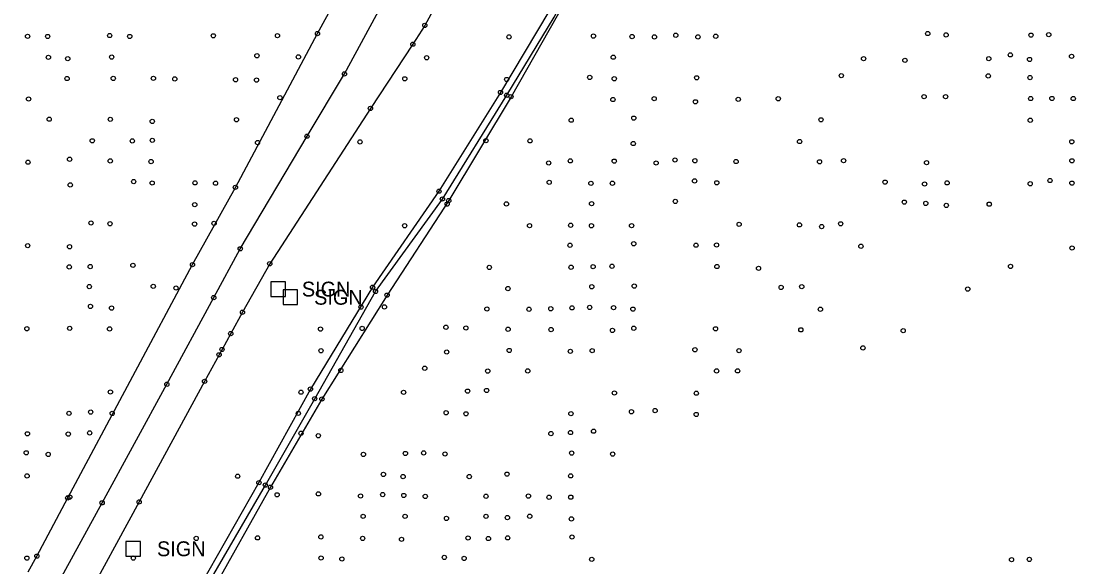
# Model space of a CAD drawing. Extents: x 20503438 to 20508873, y 7964251 to 7984667.
# Drawn here: x 20506960 to 20507461, y 7969992 to 7970249 of the extents above; entities that cross this region are included whole.
import ezdxf

# ---------------------------------------------------------------- set-up
doc = ezdxf.new("R2010")
doc.units = 0
for name, color, linetype in [('SurBreakLine', 7, 'Continuous'), ('SurConcreteSlab', 7, 'Continuous'), ('SurDrainageArrowDown', 7, 'Continuous'), ('SurEdgeRoadPaved', 7, 'Continuous'), ('SurRoadPoints', 7, 'Continuous'), ('SurSurveyPoints', 7, 'Continuous')]:
    doc.layers.add(name, color=color, linetype=linetype)

msp = doc.modelspace()

# ---------------------------------------------------------------- linework, layer by layer
at = {"layer": 'SurBreakLine'}
for points in [[(20507488.26, 7970450.06), (20507444.02, 7970448.57), (20507400.21, 7970446.44), (20507368.44, 7970442.45), (20507349.53, 7970439.62), (20507335.24, 7970439.4), (20507329.38, 7970432.16), (20507327.86, 7970430.24), (20507316.74, 7970422.5), (20507304.49, 7970412.37), (20507287.92, 7970394.47), (20507278.69, 7970380.44), (20507260.91, 7970346.03), (20507240.11, 7970302.7), (20507212.76, 7970251.68), (20507191.05, 7970213.62), (20507161.69, 7970164.67), (20507132.65, 7970120.14), (20507101.92, 7970071.2), (20507077.67, 7970029.62), (20507050.22, 7969980.63)], [(20507208.86, 7970253.68), (20507186.07, 7970215.61), (20507157.09, 7970169.11), (20507125.81, 7970123.84), (20507096.51, 7970075.87), (20507072.22, 7970031.81), (20507044.65, 7969983.45)]]:
    msp.add_lwpolyline(points, dxfattribs=at)
at = {"layer": 'SurConcreteSlab'}
for points in [[(20506782.03, 7969476.8), (20506791.56, 7969518.77), (20506801.71, 7969559.92), (20506813.33, 7969602.11), (20506824.94, 7969641.33), (20506838.85, 7969683.67), (20506855.36, 7969727.47), (20506871.04, 7969767.26), (20506887.39, 7969806.48), (20506907.03, 7969849.3), (20506926.87, 7969889.92), (20506946.4, 7969927.42), (20506964.13, 7969959.84), (20506998.31, 7970022.29), (20507028.85, 7970078.15), (20507050.93, 7970118.98), (20507063.43, 7970141.95), (20507094.89, 7970195.02), (20507112.55, 7970224.35), (20507146.84, 7970287.64), (20507180.2, 7970349.4), (20507227.5, 7970437.73), (20507263.67, 7970507.83), (20507275.78, 7970531.85)], [(20507167.91, 7970279.24), (20507150.42, 7970247.21), (20507144.78, 7970238.36), (20507124.78, 7970208.09), (20507077.33, 7970134.93), (20507064.48, 7970112.08), (20507058.94, 7970102.04), (20507054.83, 7970094.53), (20507053.46, 7970092.03), (20507046.61, 7970079.52), (20507015.79, 7970022.74), (20506988.66, 7969972.82)]]:
    msp.add_lwpolyline(points, dxfattribs=at)
at = {"layer": 'SurDrainageArrowDown'}
msp.add_lwpolyline([(20507047.05, 7969981.99), (20507075.27, 7970030.65), (20507098.51, 7970071.36), (20507127.18, 7970121.87), (20507158.7, 7970165.42), (20507189.03, 7970214.31), (20507211.44, 7970251.13), (20507238.16, 7970303.8), (20507259.61, 7970345.86), (20507278.32, 7970383.23), (20507287.01, 7970395.32), (20507302.02, 7970413.25), (20507315.23, 7970424.76), (20507325.13, 7970434.11)], dxfattribs=at)
at = {"layer": 'SurEdgeRoadPaved'}
msp.add_lwpolyline([(20506963.47, 7969989.72), (20506967.57, 7969997.18), (20506982.13, 7970024.6), (20507040.92, 7970134.51), (20507061.15, 7970170.92), (20507099.82, 7970243.36), (20507124.75, 7970289.04), (20507135.81, 7970309.41), (20507160.86, 7970355.54), (20507174.59, 7970380.87), (20507196.82, 7970421.35), (20507201.56, 7970432.64), (20507206.2, 7970447.18), (20507209.58, 7970458.64), (20507211.75, 7970468.23), (20507212.8, 7970476.69), (20507211.84, 7970485.98), (20507208.63, 7970497.14), (20507206.59, 7970502.17), (20507203.25, 7970504.86), (20507198.82, 7970507.47), (20507189.01, 7970511.11)], dxfattribs=at)
at = {"layer": 'SurRoadPoints'}
for points in [[(20507081.27, 7970119.55), (20507081.27, 7970119.55), (20507084.7, 7970119.55), (20507084.7, 7970126.41), (20507077.84, 7970126.41), (20507077.84, 7970119.55), (20507081.27, 7970119.55)], [(20507087.05, 7970115.7), (20507087.05, 7970115.7), (20507090.48, 7970115.7), (20507090.48, 7970122.56), (20507083.62, 7970122.56), (20507083.62, 7970115.7), (20507087.05, 7970115.7)], [(20507013, 7969997.22), (20507013, 7969997.22), (20507016.43, 7969997.22), (20507016.43, 7970004.08), (20507009.57, 7970004.08), (20507009.57, 7969997.22), (20507013, 7969997.22)]]:
    msp.add_lwpolyline(points, dxfattribs=at)
at = {"layer": 'SurSurveyPoints'}
for centre in [(20507150.42, 7970247.21), (20506963.2, 7970242.04), (20507001.9, 7970242.44), (20507050.74, 7970242.3), (20507080.97, 7970242.36), (20507099.82, 7970243.36), (20507229.9, 7970242.17), (20507268.7, 7970242.57), (20507287.53, 7970242.09), (20507387.45, 7970243.37), (20507396.11, 7970242.74), (20507436.09, 7970242.61), (20507444.49, 7970242.83), (20506972.68, 7970241.99), (20507011.36, 7970241.99), (20507144.78, 7970238.36), (20507190.08, 7970241.79), (20507248.11, 7970241.92), (20507258.65, 7970241.77), (20507279.12, 7970241.77), (20506973.03, 7970232.15), (20507002.83, 7970232.28), (20507071.3, 7970232.91), (20507090.86, 7970232.36), (20507239.24, 7970232.23), (20507426.36, 7970233.33), (20507455.24, 7970232.62), (20506982.13, 7970231.53), (20507151.27, 7970231.96), (20507357.19, 7970231.54), (20507376.67, 7970230.74), (20507416.22, 7970231.53), (20507435.41, 7970231.15), (20506981.8, 7970222.18), (20507003.57, 7970222.22), (20507022.49, 7970222.26), (20507112.55, 7970224.35), (20507140.99, 7970222.04), (20507228.15, 7970222.69), (20507239.69, 7970222.06), (20507278.56, 7970222.52), (20507346.71, 7970223.54), (20507415.97, 7970223.42), (20507435.65, 7970222.61), (20507032.59, 7970221.98), (20507061.2, 7970221.59), (20507071.09, 7970221.44), (20507188.99, 7970221.73), (20506963.67, 7970212.53), (20507082.13, 7970213.18), (20507186.07, 7970215.61), (20507189.03, 7970214.31), (20507191.05, 7970213.62), (20507239.06, 7970212.28), (20507258.51, 7970212.69), (20507298.14, 7970212.39), (20507316.99, 7970212.67), (20507385.72, 7970213.64), (20507395.85, 7970213.65), (20507435.95, 7970212.76), (20507445.97, 7970212.78), (20507456.03, 7970212.75), (20507124.78, 7970208.09), (20507277.95, 7970211.2), (20506973.38, 7970203.03), (20507002.2, 7970202.94), (20507061.66, 7970202.75), (20507219.4, 7970202.55), (20507248.92, 7970203.51), (20507337.15, 7970202.74), (20507435.77, 7970202.54), (20507021.94, 7970201.97), (20506993.69, 7970192.84), (20507012.55, 7970192.8), (20507021.98, 7970193.06), (20507071.57, 7970192.02), (20507094.89, 7970195.02), (20507119.89, 7970192.31), (20507179.22, 7970192.89), (20507199.99, 7970192.81), (20507327.05, 7970192.5), (20507455.35, 7970192.37), (20507248.64, 7970191.56), (20506963.4, 7970182.77), (20506982.99, 7970184.16), (20507002.15, 7970183.37), (20507021.42, 7970183.06), (20507208.79, 7970182.4), (20507218.99, 7970183.39), (20507239.69, 7970183.25), (20507259.45, 7970182.4), (20507268.33, 7970183.81), (20507277.69, 7970183.45), (20507297.11, 7970183.07), (20507336.44, 7970182.95), (20507347.77, 7970183.47), (20507386.88, 7970182.53), (20507455.41, 7970183.41), (20506983.32, 7970172.05), (20507013.21, 7970173.64), (20507021.92, 7970172.95), (20507042.09, 7970173.03), (20507051.77, 7970172.87), (20507209.04, 7970173.28), (20507228.71, 7970172.8), (20507238.85, 7970172.86), (20507277.55, 7970173.93), (20507288.04, 7970173.05), (20507367.34, 7970173.36), (20507385.95, 7970172.48), (20507396.59, 7970173.03), (20507435.73, 7970172.62), (20507445.05, 7970174.12), (20507455.39, 7970172.89), (20507061.15, 7970170.92), (20507157.09, 7970169.11), (20507041.99, 7970162.77), (20507158.7, 7970165.42), (20507160.95, 7970163), (20507161.69, 7970164.67), (20507188.89, 7970163.1), (20507229.02, 7970163.21), (20507268.47, 7970164.28), (20507376.43, 7970163.94), (20507386.53, 7970163.33), (20507396.2, 7970162.41), (20507416.42, 7970162.99), (20506993.08, 7970154.12), (20507002.04, 7970153.75), (20507041.9, 7970153.62), (20507051.11, 7970153.97), (20507140.9, 7970152.81), (20507199.77, 7970152.87), (20507219.15, 7970153.04), (20507228.97, 7970152.83), (20507247.87, 7970152.87), (20507298.55, 7970153.51), (20507326.99, 7970153.24), (20507337.45, 7970152.44), (20507346.42, 7970153.73), (20506963.26, 7970143.46), (20506982.96, 7970142.94), (20507218.85, 7970143.65), (20507248.9, 7970144.35), (20507278.22, 7970143.67), (20507287.9, 7970143.76), (20507355.94, 7970143.15), (20507455.48, 7970142.33), (20507063.43, 7970141.95), (20506982.83, 7970133.44), (20506992.7, 7970133.6), (20507012.84, 7970134.19), (20507040.92, 7970134.51), (20507077.33, 7970134.93), (20507180.82, 7970133.2), (20507219.36, 7970133.27), (20507229.74, 7970133.53), (20507238.64, 7970133.73), (20507288.08, 7970133.61), (20507307.69, 7970132.77), (20507426.45, 7970133.67), (20506992.29, 7970124.18), (20507022.43, 7970124.27), (20507033.14, 7970123.48), (20507125.81, 7970123.84), (20507189.58, 7970123.22), (20507229.12, 7970124.07), (20507249.11, 7970124.39), (20507318.36, 7970123.77), (20507328.08, 7970124.11), (20507406.3, 7970122.99), (20507050.93, 7970118.98), (20507127.18, 7970121.87), (20507132.65, 7970120.14), (20506992.85, 7970114.81), (20507002.76, 7970114.02), (20507064.48, 7970112.08), (20507120.34, 7970114.52), (20507131.4, 7970114.57), (20507179.65, 7970113.61), (20507199.5, 7970113.5), (20507209.8, 7970113.74), (20507219.78, 7970114.14), (20507228.12, 7970114.34), (20507239.37, 7970114.24), (20507248.5, 7970113.54), (20507336.88, 7970113.49), (20506962.85, 7970104.29), (20506983.04, 7970104.49), (20507001.86, 7970104.23), (20507058.94, 7970102.04), (20507101.25, 7970104.13), (20507120.89, 7970104.45), (20507160.35, 7970105), (20507169.76, 7970104.66), (20507189.65, 7970104.05), (20507209.91, 7970103.89), (20507238.86, 7970103.52), (20507248.91, 7970104.54), (20507287.42, 7970104.27), (20507327.65, 7970103.79), (20507375.87, 7970103.38), (20507053.46, 7970092.03), (20507054.83, 7970094.53), (20507101.48, 7970093.94), (20507160.73, 7970093.33), (20507190.19, 7970094.06), (20507219, 7970093.66), (20507229.29, 7970093.96), (20507277.72, 7970094.39), (20507298.5, 7970093.98), (20507356.89, 7970095.28), (20507110.85, 7970084.67), (20507150.4, 7970085.68), (20507180.09, 7970084.34), (20507198.92, 7970084.42), (20507287.92, 7970084.43), (20507297.82, 7970084.47), (20507028.85, 7970078.15), (20507046.61, 7970079.52), (20507002.24, 7970074.5), (20507092.05, 7970074.41), (20507096.51, 7970075.87), (20507140.42, 7970074.35), (20507170.59, 7970074.91), (20507179.52, 7970075.23), (20507239.76, 7970074.05), (20507278.39, 7970073.94), (20507098.51, 7970071.36), (20507101.92, 7970071.2), (20506982.7, 7970064.47), (20506992.94, 7970065.05), (20507003.07, 7970064.4), (20507090.82, 7970064.45), (20507160.46, 7970064.71), (20507169.84, 7970064.23), (20507219.27, 7970064.31), (20507247.82, 7970065.2), (20507258.97, 7970065.74), (20507278.32, 7970063.92), (20506963.11, 7970054.81), (20506982.35, 7970054.66), (20506992.46, 7970055.22), (20507092.06, 7970055.08), (20507100.23, 7970053.88), (20507209.84, 7970054.91), (20507219.08, 7970055.41), (20507229.94, 7970056.05), (20506962.54, 7970045.85), (20506972.91, 7970045.1), (20507121.48, 7970045.1), (20507141.26, 7970045.55), (20507149.86, 7970045.81), (20507159.91, 7970045.31), (20507219.62, 7970045.72), (20507238.97, 7970045.24), (20506962.97, 7970034.98), (20507062.22, 7970034.84), (20507130.89, 7970035.66), (20507140.16, 7970034.66), (20507171.36, 7970034.66), (20507189.17, 7970035.81), (20507219.14, 7970034.99), (20507072.22, 7970031.81), (20507075.27, 7970030.65), (20507077.67, 7970029.62), (20506982.13, 7970024.6), (20506983.09, 7970024.97), (20506998.31, 7970022.29), (20507015.79, 7970022.74), (20507080.81, 7970026.07), (20507100.28, 7970026.51), (20507120.11, 7970025.52), (20507130.57, 7970026.17), (20507140.52, 7970025.76), (20507150.63, 7970025.33), (20507179.25, 7970025.4), (20507199.26, 7970025.46), (20507208.97, 7970024.91), (20507219.18, 7970024.96), (20507121.36, 7970015.93), (20507141.12, 7970015.93), (20507160.63, 7970014.95), (20507179.26, 7970015.91), (20507189.33, 7970015.34), (20507199.88, 7970015.97), (20507219.51, 7970014.73), (20507042.66, 7970005.52), (20507071.57, 7970005.8), (20507101.42, 7970006.24), (20507121.11, 7970005.53), (20507139.43, 7970005.1), (20507170.81, 7970005.73), (20507180.4, 7970005.47), (20507189.45, 7970005.79), (20507219.79, 7970006.19), (20506967.57, 7969997.18), (20506962.86, 7969996.23), (20507013.02, 7969996.27), (20507101.54, 7969996.29), (20507111.32, 7969995.84), (20507159.6, 7969996.58), (20507168.96, 7969996.11), (20507229.09, 7969995.69), (20507426.93, 7969995.53), (20507435.34, 7969995.63)]:
    msp.add_circle(centre, 1, dxfattribs=at)

# ---------------------------------------------------------------- texts
at = {"layer": 'SurRoadPoints'}
for p in [(20507092.48, 7970119.48), (20507098.26, 7970115.63), (20507024.21, 7969997.15)]:
    msp.add_text('SIGN', height=6.995, rotation=360, dxfattribs=at).set_placement(p)

doc.saveas('drawing.dxf')
